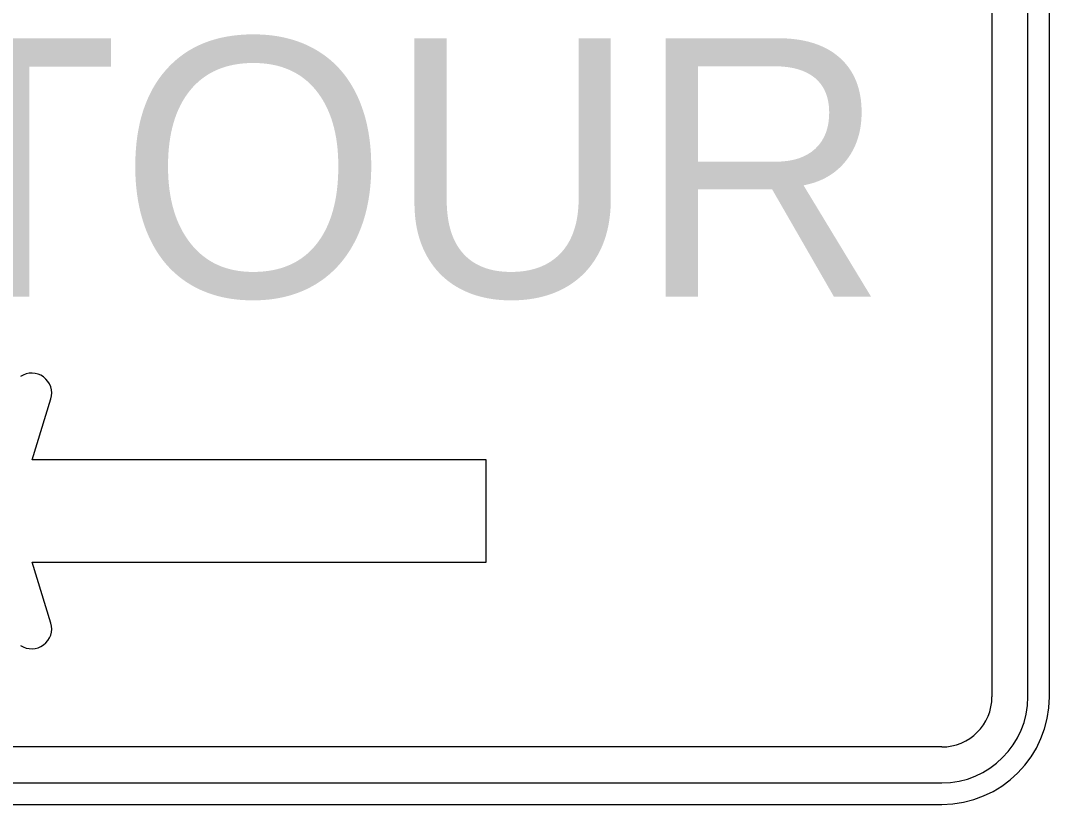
# Model space of a CAD drawing. Extents: x 1458 to 4498, y 17709 to 24109.
# Drawn here: x 1772.62 to 1808.44, y 21044.55 to 21071.84 of the extents above; entities that cross this region are included whole.
import ezdxf

# ---------------------------------------------------------------- set-up
doc = ezdxf.new("R2010")
doc.units = 0
doc.layers.add('P_TRAF_TCP_General', color=7, linetype='Continuous')

msp = doc.modelspace()

# ---------------------------------------------------------------- linework, layer by layer
at = {"layer": 'P_TRAF_TCP_General'}
for p, q in [((1806.438, 21088.796), (1806.438, 21048.296)), ((1807.688, 21048.296), (1807.688, 21088.796)), ((1807.688, 21048.296), (1807.688, 21088.796)), ((1808.438, 21048.296), (1808.438, 21088.796)), ((1804.688, 21046.546), (1752.2, 21046.546)), ((1752.188, 21045.296), (1804.688, 21045.296)), ((1752.2, 21045.296), (1804.688, 21045.296)), ((1752.188, 21044.546), (1804.688, 21044.546))]:
    msp.add_line(p, q, dxfattribs=at)
for points in [[(1788.827, 21052.982), (1788.827, 21056.545), (1773.023, 21056.545), (1773.674, 21058.668)], [(1788.827, 21052.982), (1788.827, 21056.545), (1773.023, 21056.545), (1773.674, 21058.668)], [(1788.827, 21052.982), (1788.827, 21056.545), (1773.023, 21056.545), (1773.674, 21058.668)], [(1773.674, 21050.86), (1773.023, 21052.982), (1788.827, 21052.982)], [(1773.674, 21050.86), (1773.023, 21052.982), (1788.827, 21052.982)], [(1773.674, 21050.86), (1773.023, 21052.982), (1788.827, 21052.982)]]:
    msp.add_lwpolyline(points, dxfattribs=at)
for centre, radius, start, end in [((1773.012, 21058.871), 0.693, 342.9427, 124.3997), ((1773.012, 21058.871), 0.693, 342.9427, 124.3997), ((1773.012, 21058.871), 0.693, 342.9427, 124.3997), ((1773.012, 21050.656), 0.693, 235.6003, 17.0573), ((1773.012, 21050.656), 0.693, 235.6003, 17.0573), ((1773.012, 21050.656), 0.693, 235.6003, 17.0573), ((1804.688, 21048.296), 3, 270, 0), ((1804.688, 21048.296), 3, 270, 0), ((1804.688, 21048.296), 1.75, 270, 0), ((1804.688, 21048.296), 3.75, 270, 0)]:
    msp.add_arc(centre, radius, start, end, dxfattribs=at)

# ---------------------------------------------------------------- texts
msp.add_text('DETOUR', height=9, dxfattribs=at).set_placement((1751.973, 21062.224))

doc.saveas('drawing.dxf')
